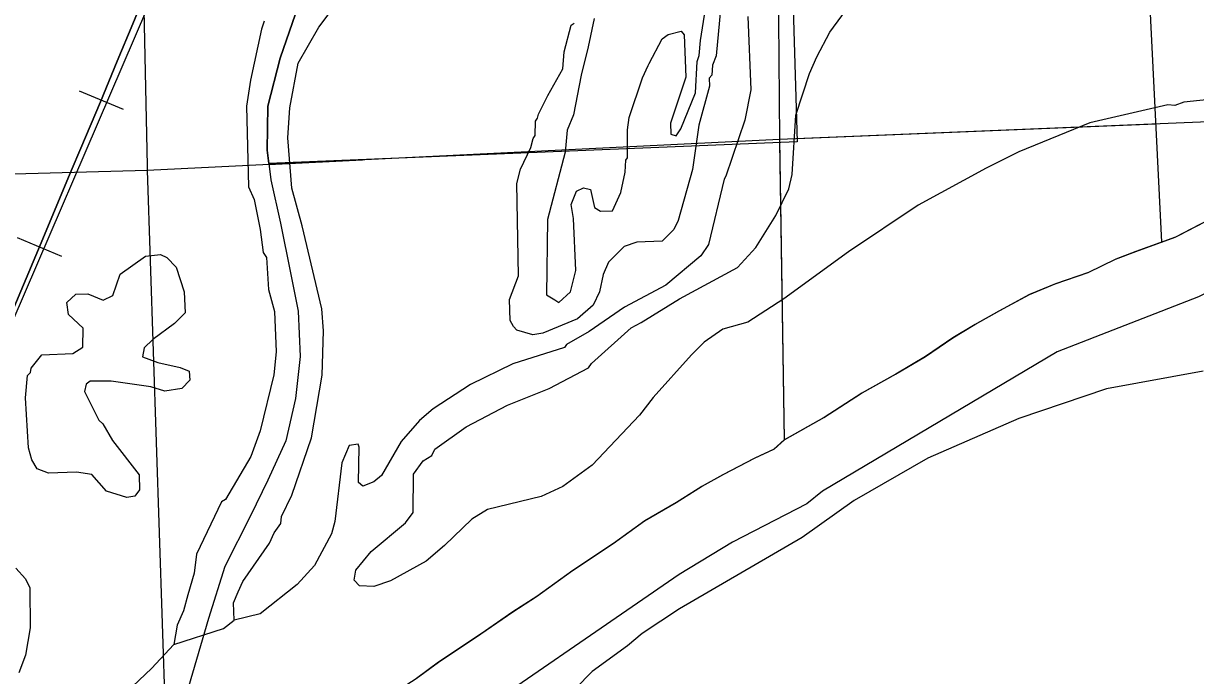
# Model space of a CAD drawing. Extents: x 128.7 to 185.5, y -21.4 to 12.6.
# Drawn here: x 168.122 to 169.962, y -11.326 to -10.303 of the extents above; entities that cross this region are included whole.
import ezdxf

# ---------------------------------------------------------------- set-up
doc = ezdxf.new("R2010")
doc.units = 0
for name, color, linetype in [('tdCoClipBndry', 7, 'Continuous'), ('tdCoCoBndry', 7, 'Continuous'), ('tdCoCorpBndry', 7, 'Continuous'), ('tdCoHydroRiver', 7, 'Continuous'), ('tdCoRRCL', 7, 'Continuous'), ('tdCoSectLine', 7, 'Continuous'), ('tdCoSectLinePart', 7, 'Continuous'), ('tdCoStBndry', 7, 'Continuous'), ('tdCoStBndryPart', 7, 'Continuous'), ('tdCoTwpBndryShd', 7, 'Continuous')]:
    doc.layers.add(name, color=color, linetype=linetype)

msp = doc.modelspace()

# ---------------------------------------------------------------- linework, layer by layer
at = {"layer": 'tdCoClipBndry'}
msp.add_lwpolyline([(171.3216, -9.1303), (171.3561, -9.4772), (171.3679, -9.541), (171.3725, -9.6758), (171.3586, -9.853), (171.3315, -9.9529), (171.2816, -10.0577), (171.2234, -10.1291), (171.1038, -10.2369), (170.9545, -10.3616), (170.8735, -10.4179), (170.5947, -10.5289), (170.2132, -10.6381), (170.0322, -10.6976), (169.9662, -10.7314), (169.7447, -10.8179), (169.3761, -11.0366), (169.3515, -11.0564), (169.2351, -11.1163), (169.1513, -11.1673), (168.7738, -11.4265), (168.5292, -11.6026), (168.2602, -11.8055), (167.8929, -12.0951)], dxfattribs=at)
at = {"layer": 'tdCoCoBndry'}
for p, q in [((169.9937, -10.6052), (169.9302, -10.6383)), ((169.9302, -10.6383), (169.8682, -10.6606)), ((169.8682, -10.6606), (169.8363, -10.6725)), ((169.8363, -10.6725), (169.7934, -10.6935)), ((169.7934, -10.6935), (169.7417, -10.711)), ((169.7417, -10.711), (169.7011, -10.7278)), ((169.7011, -10.7278), (169.654, -10.7538)), ((169.654, -10.7538), (169.6158, -10.7752)), ((169.6158, -10.7752), (169.5808, -10.7962)), ((169.5808, -10.7962), (169.538, -10.8252)), ((169.538, -10.8252), (169.4912, -10.8532)), ((169.4912, -10.8532), (169.4378, -10.8828)), ((169.4378, -10.8828), (169.3788, -10.9207)), ((169.3788, -10.9207), (169.3165, -10.9559)), ((169.3165, -10.9559), (169.3004, -10.9707)), ((169.3004, -10.9707), (169.2701, -10.9849)), ((169.2701, -10.9849), (169.2206, -11.0106)), ((169.2206, -11.0106), (169.1867, -11.029)), ((169.1867, -11.029), (169.1468, -11.0543)), ((169.1468, -11.0543), (169.0974, -11.0833)), ((169.0974, -11.0833), (169.0482, -11.1185)), ((169.0482, -11.1185), (168.9843, -11.161)), ((168.9843, -11.161), (168.9279, -11.2015)), ((168.9279, -11.2015), (168.8904, -11.2259)), ((168.8904, -11.2259), (168.8403, -11.2601)), ((168.8403, -11.2601), (168.7737, -11.3049)), ((168.7737, -11.3049), (168.7391, -11.3303))]:
    msp.add_line(p, q, dxfattribs=at)
for points in [[(168.7387, -11.3303), (168.7733, -11.3049), (168.8399, -11.2601), (168.89, -11.2259), (168.9275, -11.2015), (168.9839, -11.161), (169.0479, -11.1185), (169.097, -11.0833), (169.1464, -11.0543), (169.1863, -11.029), (169.2202, -11.0106), (169.2697, -10.9849), (169.3, -10.9707), (169.3161, -10.9559), (169.3784, -10.9207), (169.4374, -10.8828), (169.4908, -10.8532), (169.5376, -10.8252), (169.5805, -10.7962), (169.6154, -10.7752), (169.6536, -10.7538), (169.7008, -10.7278), (169.7413, -10.711), (169.793, -10.6935), (169.8359, -10.6725), (169.8678, -10.6606), (169.9298, -10.6383), (169.9933, -10.6052)], [(169.9937, -10.6052), (169.9302, -10.6383), (169.8682, -10.6606), (169.8363, -10.6725), (169.7934, -10.6935), (169.7417, -10.711), (169.7011, -10.7278), (169.654, -10.7538), (169.6158, -10.7752), (169.5808, -10.7962), (169.538, -10.8252), (169.4912, -10.8532), (169.4378, -10.8828), (169.3788, -10.9207), (169.3165, -10.9559), (169.3004, -10.9707), (169.2701, -10.9849), (169.2206, -11.0106), (169.1867, -11.029), (169.1468, -11.0543), (169.0974, -11.0833), (169.0482, -11.1185), (168.9843, -11.161), (168.9279, -11.2015), (168.8904, -11.2259), (168.8403, -11.2601), (168.7737, -11.3049), (168.7391, -11.3303)]]:
    msp.add_lwpolyline(points, dxfattribs=at)
at = {"layer": 'tdCoCorpBndry'}
for points in [[(169.9937, -10.6052), (169.9302, -10.6383), (169.9087, -10.646), (169.8504, -9.4651)], [(169.3103, -9.616), (169.3363, -10.4887), (168.5073, -10.5227), (168.5045, -10.5016), (168.5059, -10.4324), (168.5252, -10.3571), (168.5492, -10.2879)], [(168.5492, -10.2879), (168.5252, -10.3571), (168.5059, -10.4324), (168.5045, -10.5016), (168.5073, -10.5227), (168.5106, -10.5483), (168.5258, -10.6159), (168.541, -10.6942), (168.5532, -10.7543), (168.5564, -10.825), (168.549, -10.8913), (168.5341, -10.9575), (168.5056, -11.0193), (168.4787, -11.075), (168.4382, -11.1548), (168.4128, -11.2362), (168.3687, -11.3865)]]:
    msp.add_lwpolyline(points, dxfattribs=at)
at = {"layer": 'tdCoHydroRiver'}
for points in [[(168.2638, -11.3707), (168.3232, -11.3147), (168.3581, -11.2771), (168.436, -11.252), (168.4529, -11.2387), (168.4518, -11.2119), (168.459, -11.1942), (168.4663, -11.1782), (168.5082, -11.1181), (168.5154, -11.1021), (168.5259, -11.0874), (168.5271, -11.0763), (168.5431, -11.0426), (168.5744, -10.953), (168.591, -10.8544), (168.5931, -10.7849), (168.5902, -10.7503), (168.5598, -10.6204), (168.5433, -10.5611), (168.5371, -10.4824), (168.54, -10.4349), (168.5531, -10.3649), (168.5856, -10.3084), (168.6441, -10.2304)], [(170.0437, -10.4159), (169.9431, -10.4262), (169.9291, -10.4314), (169.918, -10.4303), (169.7959, -10.4587), (169.6841, -10.5041), (169.633, -10.5298), (169.5263, -10.5876), (169.4171, -10.6613), (169.3157, -10.7347), (169.2588, -10.7716), (169.2197, -10.7826), (169.1905, -10.8027), (169.1707, -10.8224), (169.1102, -10.8895), (169.0892, -10.9172), (169.0149, -10.9958), (168.9688, -11.0292), (168.9347, -11.0447), (168.8503, -11.0654), (168.8256, -11.0805), (168.783, -11.1217), (168.754, -11.1465), (168.6983, -11.177), (168.6718, -11.186), (168.6497, -11.1852), (168.6414, -11.1761), (168.644, -11.1602), (168.6681, -11.1309), (168.7216, -11.0862), (168.7336, -11.0699), (168.7344, -11.0099), (168.7494, -10.9888), (168.7633, -10.9803), (168.7676, -10.9707), (168.8168, -10.9356), (168.8818, -10.9015), (168.9471, -10.8753), (169.0089, -10.8429), (169.0134, -10.8364), (169.076, -10.7803), (169.0914, -10.7718), (169.1515, -10.7348), (169.2428, -10.6854), (169.2716, -10.6543), (169.3028, -10.6042), (169.3232, -10.5623), (169.3287, -10.54), (169.3345, -10.4467), (169.3556, -10.3811), (169.3673, -10.3554), (169.3879, -10.3167), (169.4253, -10.2647)], [(169.216, -10.2808), (169.2093, -10.3537), (169.2036, -10.3681), (169.2026, -10.3839), (169.1981, -10.3888), (169.1986, -10.4014), (169.182, -10.4621), (169.1721, -10.5319), (169.1499, -10.6117), (169.1426, -10.6262), (169.1243, -10.6443), (169.0849, -10.6458), (169.0647, -10.6529), (169.0404, -10.6775), (169.0317, -10.6968), (169.0264, -10.7238), (169.0162, -10.7448), (168.9918, -10.7662), (168.9374, -10.7889), (168.9217, -10.7911), (168.8962, -10.7842), (168.8912, -10.778), (168.8861, -10.7688), (168.8848, -10.7357), (168.8991, -10.6988), (168.8967, -10.5537), (168.9021, -10.5314), (168.9182, -10.4976), (168.9223, -10.4832), (168.9253, -10.4784), (168.926, -10.4562), (168.929, -10.4514), (168.9303, -10.445), (168.945, -10.416), (168.9686, -10.3741), (168.9707, -10.3471), (168.9817, -10.3057), (168.9863, -10.3023)], [(168.5, -10.2991), (168.4958, -10.3119), (168.4783, -10.3915), (168.472, -10.4328), (168.4754, -10.559), (168.484, -10.5792), (168.4938, -10.6261), (168.4983, -10.6623), (168.5034, -10.67), (168.5069, -10.7204), (168.5161, -10.7547), (168.5186, -10.8178), (168.5153, -10.8542), (168.4934, -10.9419), (168.4792, -10.9819), (168.4392, -11.0498), (168.433, -11.0532), (168.3936, -11.1352), (168.39, -11.1653), (168.3803, -11.1989), (168.3734, -11.2244), (168.3632, -11.2469), (168.3581, -11.2771)], [(169.259, -10.2917), (169.2635, -10.4068), (169.2543, -10.4545), (169.2246, -10.5425), (169.2216, -10.5473), (169.1972, -10.6493), (169.1852, -10.6672), (169.1302, -10.7135), (169.0652, -10.7476), (169.0099, -10.7861), (168.9744, -10.8064), (168.9714, -10.8112), (168.8903, -10.8365), (168.8237, -10.8691), (168.7652, -10.9076), (168.7438, -10.9258), (168.7151, -10.9585), (168.684, -11.0118), (168.6718, -11.0218), (168.6547, -11.0288), (168.6481, -11.0227), (168.6491, -10.9674), (168.6474, -10.9627), (168.6332, -10.9649), (168.6217, -10.9922), (168.611, -11.0841), (168.6055, -11.1033), (168.579, -11.1533), (168.5517, -11.1827), (168.4935, -11.2292), (168.4529, -11.2387)], [(169.0176, -10.2948), (169.0083, -10.3394), (168.9974, -10.384), (168.9856, -10.446), (168.9755, -10.4701), (168.9721, -10.5049), (168.9446, -10.6102), (168.9429, -10.7287), (168.9559, -10.7361), (168.9623, -10.7405), (168.9806, -10.724), (168.9888, -10.6906), (168.9856, -10.6086), (168.9816, -10.5867), (168.9903, -10.5658), (169.0011, -10.5607), (169.0123, -10.5634), (169.0181, -10.5916), (169.0278, -10.5975), (169.0467, -10.5968), (169.0598, -10.5678), (169.0665, -10.536), (169.0673, -10.517), (169.0703, -10.5138), (169.0702, -10.4696), (169.0726, -10.4505), (169.0939, -10.3881), (169.1026, -10.3689), (169.104, -10.3656), (169.1246, -10.327), (169.1338, -10.3203), (169.1542, -10.3148), (169.1591, -10.3209), (169.1617, -10.3871), (169.1377, -10.459), (169.1383, -10.4764), (169.1463, -10.4792), (169.1538, -10.4679), (169.1769, -10.4117), (169.1797, -10.3627), (169.1825, -10.3531), (169.1847, -10.3294), (169.1911, -10.2896)], [(168.2969, -11.0442), (168.2844, -11.0463), (168.2524, -11.0365), (168.2293, -11.0106), (168.2055, -11.0067), (168.1613, -11.0085), (168.1437, -11.0013), (168.1353, -10.9874), (168.1298, -10.9686), (168.1251, -10.8899), (168.1285, -10.855), (168.1331, -10.8501), (168.1344, -10.8438), (168.1509, -10.8226), (168.1998, -10.8207), (168.2152, -10.8106), (168.2156, -10.7806), (168.1927, -10.7594), (168.1904, -10.7405), (168.2041, -10.7274), (168.223, -10.7267), (168.2471, -10.7368), (168.2626, -10.7298), (168.2739, -10.6963), (168.3138, -10.6679), (168.3374, -10.6654), (168.3471, -10.6697), (168.3619, -10.6849), (168.3744, -10.7239), (168.3757, -10.757), (168.359, -10.7735), (168.3252, -10.7985), (168.3115, -10.8116), (168.3089, -10.8259), (168.333, -10.8345), (168.368, -10.8426), (168.3824, -10.8483), (168.383, -10.8625), (168.3709, -10.8756), (168.3442, -10.8798), (168.3218, -10.8728), (168.2599, -10.8641), (168.2267, -10.8638), (168.2206, -10.8688), (168.2179, -10.88), (168.2402, -10.9249), (168.2467, -10.9309), (168.2619, -10.9572), (168.3035, -11.0108), (168.3044, -11.0345), (168.2969, -11.0442)], [(169.9737, -10.8481), (169.8217, -10.8761), (169.6845, -10.9224), (169.5417, -10.9848), (169.4259, -11.0509), (169.3445, -11.1093), (169.1515, -11.221), (169.093, -11.2596), (169.0701, -11.2794), (169.0148, -11.3194), (168.9374, -11.3982)], [(168.1103, -11.1573), (168.1251, -11.174), (168.132, -11.188), (168.1329, -11.2511), (168.1251, -11.294), (168.1151, -11.3213)]]:
    msp.add_lwpolyline(points, dxfattribs=at)
at = {"layer": 'tdCoRRCL'}
for p, q in [((168.2094, -10.4085), (168.2787, -10.4372)), ((168.1124, -10.6387), (168.1816, -10.6678))]:
    msp.add_line(p, q, dxfattribs=at)
for points in [[(167.818, -11.4356), (168.3156, -10.2809), (168.4798, -10.074), (168.7193, -9.7731), (169.3945, -9.4238), (169.6552, -9.103)], [(168.1028, -10.7589), (168.1456, -10.6567), (168.1972, -10.5338), (168.2121, -10.4985), (168.2428, -10.4258), (168.2693, -10.3618), (168.2937, -10.3033), (168.3112, -10.2611)], [(168.3112, -10.2611), (168.2937, -10.3033), (168.2693, -10.3618), (168.2428, -10.4258), (168.2121, -10.4985), (168.1972, -10.5338), (168.1456, -10.6567), (168.1028, -10.7589)]]:
    msp.add_lwpolyline(points, dxfattribs=at)
at = {"layer": 'tdCoSectLine'}
for points in [[(169.3002, -9.4797), (169.3088, -10.4845)], [(168.295, -9.5216), (168.3161, -10.5264), (168.3162, -10.5332)], [(169.3088, -10.4845), (170.3636, -10.441)], [(168.3162, -10.5332), (169.3088, -10.4845)], [(169.3088, -10.4845), (169.3161, -10.9559)], [(169.3161, -10.9559), (169.3784, -10.9207), (169.4374, -10.8828), (169.4908, -10.8532), (169.5376, -10.8252), (169.5805, -10.7962), (169.6154, -10.7752), (169.6536, -10.7538), (169.7008, -10.7278), (169.7413, -10.711), (169.793, -10.6935), (169.8359, -10.6725), (169.8678, -10.6606), (169.9298, -10.6383), (169.9933, -10.6052), (170.0454, -10.5875), (170.1269, -10.5599), (170.1839, -10.5425), (170.2331, -10.5287), (170.3001, -10.5078), (170.3655, -10.4905)], [(167.3302, -10.5639), (167.709, -10.5499), (167.7257, -10.5492), (168.3162, -10.5332)], [(168.3162, -10.5332), (168.3495, -11.5285)], [(168.4699, -11.5222), (168.5073, -11.4978), (168.5594, -11.458), (168.5943, -11.4333), (168.6421, -11.3968), (168.7163, -11.3447), (168.7387, -11.3303), (168.7733, -11.3049), (168.8399, -11.2601), (168.89, -11.2259), (168.9275, -11.2015), (168.9839, -11.161), (169.0479, -11.1185), (169.097, -11.0833), (169.1464, -11.0543), (169.1863, -11.029), (169.2202, -11.0106), (169.2697, -10.9849), (169.3, -10.9707), (169.3161, -10.9559)]]:
    msp.add_lwpolyline(points, dxfattribs=at)
at = {"layer": 'tdCoSectLinePart'}
for points in [[(169.3358, -10.4834), (169.8992, -10.4602)], [(169.3089, -10.4898), (169.3161, -10.9559)], [(168.507, -10.5239), (168.6542, -10.5166)], [(169.3161, -10.9559), (169.3784, -10.9207), (169.4374, -10.8828), (169.4908, -10.8532), (169.5376, -10.8252), (169.5805, -10.7962), (169.6154, -10.7752), (169.6536, -10.7538), (169.7008, -10.7278), (169.7413, -10.711), (169.793, -10.6935), (169.8359, -10.6725), (169.8678, -10.6606), (169.9298, -10.6383), (169.9552, -10.625)], [(168.4699, -11.5222), (168.5073, -11.4978), (168.5594, -11.458), (168.5943, -11.4333), (168.6421, -11.3968), (168.7163, -11.3447), (168.7387, -11.3303), (168.7733, -11.3049), (168.8399, -11.2601), (168.89, -11.2259), (168.9275, -11.2015), (168.9839, -11.161), (169.0479, -11.1185), (169.097, -11.0833), (169.1464, -11.0543), (169.1863, -11.029), (169.2202, -11.0106), (169.2697, -10.9849), (169.3, -10.9707), (169.3161, -10.9559)]]:
    msp.add_lwpolyline(points, dxfattribs=at)
at = {"layer": 'tdCoStBndry'}
msp.add_lwpolyline([(168.7387, -11.3303), (168.7733, -11.3049), (168.8399, -11.2601), (168.89, -11.2259), (168.9275, -11.2015), (168.9839, -11.161), (169.0479, -11.1185), (169.097, -11.0833), (169.1464, -11.0543), (169.1863, -11.029), (169.2202, -11.0106), (169.2697, -10.9849), (169.3, -10.9707), (169.3161, -10.9559), (169.3784, -10.9207), (169.4374, -10.8828), (169.4908, -10.8532), (169.5376, -10.8252), (169.5805, -10.7962), (169.6154, -10.7752), (169.6536, -10.7538), (169.7008, -10.7278), (169.7413, -10.711), (169.793, -10.6935), (169.8359, -10.6725), (169.8678, -10.6606), (169.9298, -10.6383), (169.9933, -10.6052)], dxfattribs=at)
at = {"layer": 'tdCoStBndryPart'}
msp.add_lwpolyline([(168.7387, -11.3303), (168.7733, -11.3049), (168.8399, -11.2601), (168.89, -11.2259), (168.9275, -11.2015), (168.9839, -11.161), (169.0479, -11.1185), (169.097, -11.0833), (169.1464, -11.0543), (169.1863, -11.029), (169.2202, -11.0106), (169.2697, -10.9849), (169.3, -10.9707), (169.3161, -10.9559), (169.3784, -10.9207), (169.4374, -10.8828), (169.4908, -10.8532), (169.5376, -10.8252), (169.5805, -10.7962), (169.6154, -10.7752), (169.6536, -10.7538), (169.7008, -10.7278), (169.7413, -10.711), (169.793, -10.6935), (169.8359, -10.6725), (169.8678, -10.6606), (169.9298, -10.6383), (169.9552, -10.625)], dxfattribs=at)
at = {"layer": 'tdCoTwpBndryShd'}
msp.add_lwpolyline([(168.7387, -11.3303), (168.7733, -11.3049), (168.8399, -11.2601), (168.89, -11.2259), (168.9275, -11.2015), (168.9839, -11.161), (169.0479, -11.1185), (169.097, -11.0833), (169.1464, -11.0543), (169.1863, -11.029), (169.2202, -11.0106), (169.2697, -10.9849), (169.3, -10.9707), (169.3161, -10.9559), (169.3784, -10.9207), (169.4374, -10.8828), (169.4908, -10.8532), (169.5376, -10.8252), (169.5805, -10.7962), (169.6154, -10.7752), (169.6536, -10.7538), (169.7008, -10.7278), (169.7413, -10.711), (169.793, -10.6935), (169.8359, -10.6725), (169.8678, -10.6606), (169.9298, -10.6383), (169.9933, -10.6052)], dxfattribs=at)

doc.saveas('drawing.dxf')
